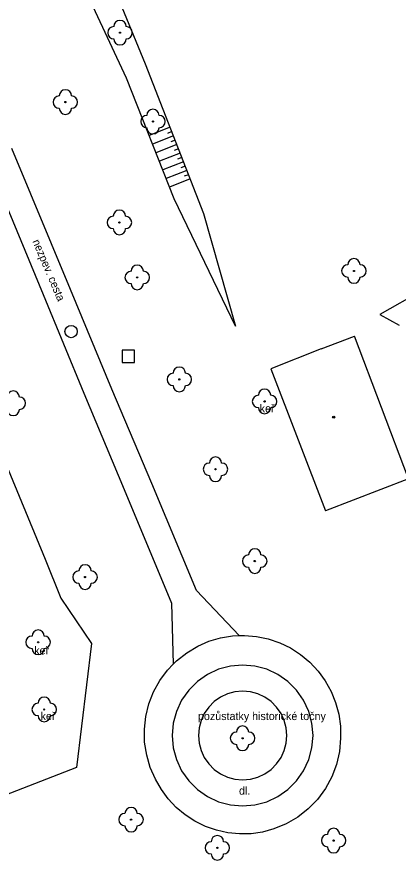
# Model space of a CAD drawing. Extents: x -600309 to -598967, y -1161267 to -1160292.
# Drawn here: x -599393.7 to -599362.7, y -1160593.1 to -1160524.6 of the extents above; entities that cross this region are included whole.
import ezdxf

# ---------------------------------------------------------------- set-up
doc = ezdxf.new("R2010")
doc.units = 0
for name, color, linetype in [('Level 11', 7, 'Continuous'), ('Level 14', 7, 'Continuous'), ('Level 15', 7, 'Continuous'), ('Level 22', 7, 'Continuous'), ('Level 26', 7, 'Continuous'), ('Level 27', 7, 'Continuous'), ('Level 39', 7, 'Continuous'), ('Level 40', 7, 'Continuous'), ('Level 42', 7, 'Continuous'), ('Level 5', 7, 'Continuous')]:
    doc.layers.add(name, color=color, linetype=linetype)

msp = doc.modelspace()

# ---------------------------------------------------------------- linework, layer by layer
at = {"layer": 'Level 11'}
for points in [[(-599389.29, -1160546.77), (-599394.08, -1160535.32)], [(-599395.83, -1160536.83), (-599391.51, -1160547.18)], [(-599385.93, -1160554.86), (-599389.29, -1160546.77)], [(-599391.51, -1160547.18), (-599388.21, -1160555.18)], [(-599382.7, -1160562.52), (-599385.93, -1160554.86)], [(-599388.21, -1160555.18), (-599384.93, -1160563.02)], [(-599379.06, -1160571.22), (-599382.7, -1160562.52)], [(-599384.93, -1160563.02), (-599381.09, -1160572.25)], [(-599379.06, -1160571.22), (-599375.59, -1160574.89)], [(-599381.09, -1160572.25), (-599380.95, -1160577.21)], [(-599369.5922, -1160583.003), (-599369.6791, -1160582.0094), (-599369.9373, -1160581.0459), (-599370.3588, -1160580.142), (-599370.9309, -1160579.3249), (-599371.6362, -1160578.6197), (-599372.4533, -1160578.0476), (-599373.3572, -1160577.626), (-599374.3207, -1160577.3679), (-599375.3143, -1160577.281), (-599376.3079, -1160577.3679), (-599377.2713, -1160577.6261), (-599378.1753, -1160578.0476), (-599378.9924, -1160578.6197), (-599379.6976, -1160579.325), (-599380.2697, -1160580.142), (-599380.6913, -1160581.046), (-599380.9494, -1160582.0094), (-599381.0363, -1160583.003), (-599380.9494, -1160583.9967), (-599380.6912, -1160584.9601), (-599380.2697, -1160585.8641), (-599379.6976, -1160586.6811), (-599378.9923, -1160587.3864), (-599378.1753, -1160587.9585), (-599377.2713, -1160588.38), (-599376.3079, -1160588.6382), (-599375.3142, -1160588.7251), (-599374.3206, -1160588.6382), (-599373.3572, -1160588.38), (-599372.4532, -1160587.9585), (-599371.6362, -1160587.3864), (-599370.9309, -1160586.6811), (-599370.3588, -1160585.864), (-599369.9373, -1160584.9601), (-599369.6791, -1160583.9966), (-599369.5922, -1160583.003)], [(-599371.7155, -1160583.003), (-599371.7702, -1160582.3781), (-599371.9325, -1160581.7722), (-599372.1977, -1160581.2036), (-599372.5575, -1160580.6898), (-599373.001, -1160580.2462), (-599373.5149, -1160579.8864), (-599374.0834, -1160579.6213), (-599374.6894, -1160579.4589), (-599375.3143, -1160579.4043), (-599375.9392, -1160579.4589), (-599376.5451, -1160579.6213), (-599377.1137, -1160579.8864), (-599377.6275, -1160580.2462), (-599378.0711, -1160580.6898), (-599378.4309, -1160581.2037), (-599378.696, -1160581.7722), (-599378.8584, -1160582.3781), (-599378.913, -1160583.003), (-599378.8584, -1160583.628), (-599378.696, -1160584.2339), (-599378.4309, -1160584.8024), (-599378.0711, -1160585.3163), (-599377.6275, -1160585.7599), (-599377.1136, -1160586.1197), (-599376.5451, -1160586.3848), (-599375.9392, -1160586.5471), (-599375.3142, -1160586.6018), (-599374.6893, -1160586.5471), (-599374.0834, -1160586.3847), (-599373.5149, -1160586.1196), (-599373.001, -1160585.7598), (-599372.5574, -1160585.3162), (-599372.1976, -1160584.8024), (-599371.9325, -1160584.2339), (-599371.7702, -1160583.6279), (-599371.7155, -1160583.003)]]:
    msp.add_lwpolyline(points, dxfattribs=at)
at = {"layer": 'Level 14'}
for points in [[(-599388.74, -1160515.04), (-599383.23, -1160528.42)], [(-599384.75, -1160529.59), (-599388.82, -1160520.87)], [(-599383.23, -1160528.42), (-599378.49, -1160540.58)], [(-599380.88, -1160539.39), (-599384.75, -1160529.59)], [(-599375.89, -1160549.74), (-599380.88, -1160539.39)], [(-599378.49, -1160540.58), (-599375.89, -1160549.74)], [(-599360.74, -1160546.85), (-599364.16, -1160548.81)], [(-599364.16, -1160548.81), (-599362.59, -1160549.66)], [(-599397.02, -1160555.03), (-599391.35, -1160568.68)], [(-599391.35, -1160568.68), (-599390.08, -1160571.85)], [(-599390.08, -1160571.85), (-599387.59, -1160575.53)], [(-599376.15, -1160574.91), (-599375.59, -1160574.89), (-599375.17, -1160574.87)], [(-599375.17, -1160574.87), (-599374.19, -1160574.95)], [(-599387.59, -1160575.53), (-599388.81, -1160585.6)], [(-599378.95, -1160575.74), (-599378.05, -1160575.35)], [(-599378.05, -1160575.35), (-599377.11, -1160575.07)], [(-599377.11, -1160575.07), (-599376.15, -1160574.91)], [(-599374.19, -1160574.95), (-599373.23, -1160575.15)], [(-599373.23, -1160575.15), (-599372.3, -1160575.47)], [(-599372.3, -1160575.47), (-599371.42, -1160575.89)], [(-599379.85, -1160576.28), (-599378.95, -1160575.74)], [(-599371.42, -1160575.89), (-599370.6, -1160576.42)], [(-599381.41, -1160577.69), (-599380.95, -1160577.21), (-599380.68, -1160576.93)], [(-599380.68, -1160576.93), (-599379.85, -1160576.28)], [(-599370.6, -1160576.42), (-599369.85, -1160577.05)], [(-599369.85, -1160577.05), (-599369.18, -1160577.77)], [(-599382.04, -1160578.53), (-599381.41, -1160577.69)], [(-599369.18, -1160577.77), (-599368.6, -1160578.56)], [(-599382.55, -1160579.45), (-599382.04, -1160578.53)], [(-599368.6, -1160578.56), (-599368.13, -1160579.42)], [(-599382.93, -1160580.43), (-599382.55, -1160579.45)], [(-599368.13, -1160579.42), (-599367.76, -1160580.32)], [(-599367.76, -1160580.32), (-599367.51, -1160581.27)], [(-599383.18, -1160581.45), (-599382.93, -1160580.43)], [(-599383.3, -1160582.5), (-599383.18, -1160581.45)], [(-599367.51, -1160581.27), (-599367.37, -1160582.24)], [(-599367.37, -1160582.24), (-599367.36, -1160583.22)], [(-599383.28, -1160583.55), (-599383.3, -1160582.5)], [(-599383.11, -1160584.59), (-599383.28, -1160583.55)], [(-599367.36, -1160583.22), (-599367.45, -1160584.3)], [(-599367.45, -1160584.3), (-599367.69, -1160585.36)], [(-599382.82, -1160585.6), (-599383.11, -1160584.59)], [(-599388.81, -1160585.6), (-599404.8, -1160591.81)], [(-599382.39, -1160586.56), (-599382.82, -1160585.6)], [(-599367.69, -1160585.36), (-599368.07, -1160586.37)], [(-599368.07, -1160586.37), (-599368.59, -1160587.32)], [(-599381.92, -1160587.39), (-599382.39, -1160586.56)], [(-599381.36, -1160588.15), (-599381.92, -1160587.39)], [(-599368.59, -1160587.32), (-599369.23, -1160588.2)], [(-599380.71, -1160588.84), (-599381.36, -1160588.15)], [(-599369.23, -1160588.2), (-599369.98, -1160588.97)], [(-599379.99, -1160589.45), (-599380.71, -1160588.84)], [(-599369.98, -1160588.97), (-599370.83, -1160589.64)], [(-599379.19, -1160589.97), (-599379.99, -1160589.45)], [(-599378.34, -1160590.39), (-599379.19, -1160589.97)], [(-599370.83, -1160589.64), (-599371.77, -1160590.19)], [(-599377.44, -1160590.7), (-599378.34, -1160590.39)], [(-599372.77, -1160590.6), (-599373.69, -1160590.85)], [(-599371.77, -1160590.19), (-599372.77, -1160590.6)], [(-599376.52, -1160590.91), (-599377.44, -1160590.7)], [(-599375.57, -1160591), (-599376.52, -1160590.91)], [(-599374.63, -1160590.98), (-599375.57, -1160591)], [(-599373.69, -1160590.85), (-599374.63, -1160590.98)]]:
    msp.add_lwpolyline(points, dxfattribs=at)
at = {"layer": 'Level 15'}
for points in [[(-599381.21, -1160533.59), (-599382.91, -1160534.25)], [(-599380.94, -1160534.29), (-599382.63, -1160534.95)], [(-599381.08, -1160533.94), (-599381.43, -1160534.08)], [(-599380.67, -1160534.99), (-599382.36, -1160535.65)], [(-599380.81, -1160534.64), (-599381.15, -1160534.78)], [(-599380.4, -1160535.69), (-599382.08, -1160536.35)], [(-599380.53, -1160535.34), (-599380.88, -1160535.48)], [(-599380.12, -1160536.39), (-599381.81, -1160537.04)], [(-599380.26, -1160536.04), (-599380.61, -1160536.17)], [(-599379.85, -1160537.09), (-599381.53, -1160537.74)], [(-599379.99, -1160536.74), (-599380.34, -1160536.87)], [(-599379.58, -1160537.78), (-599381.26, -1160538.44)], [(-599379.72, -1160537.44), (-599380.07, -1160537.57)]]:
    msp.add_lwpolyline(points, dxfattribs=at)
at = {"layer": 'Level 22'}
for centre in [(-599385.28, -1160525.9), (-599389.72, -1160531.54), (-599382.6, -1160533.12), (-599385.33, -1160541.32), (-599366.27, -1160545.26), (-599383.88, -1160545.78), (-599380.46, -1160554.07), (-599373.53, -1160555.86), (-599377.52, -1160561.37), (-599374.33, -1160568.83), (-599388.12, -1160570.13), (-599391.93, -1160575.43), (-599391.44, -1160580.89), (-599375.32, -1160583.23), (-599384.38, -1160589.84), (-599367.92, -1160591.54), (-599377.37, -1160592.13)]:
    msp.add_circle(centre, 0.05, dxfattribs=at)
for centre, start, end in [((-599385.78, -1160525.9), 90, 270), ((-599385.28, -1160525.4), 0, 180), ((-599384.78, -1160525.9), 270, 90), ((-599385.28, -1160526.4), 180, 0), ((-599390.22, -1160531.54), 90, 270), ((-599389.72, -1160531.04), 0, 180), ((-599389.22, -1160531.54), 270, 90), ((-599389.72, -1160532.04), 180, 0), ((-599382.6, -1160532.62), 0, 180), ((-599383.1, -1160533.12), 90, 270), ((-599382.1, -1160533.12), 270, 90), ((-599382.6, -1160533.62), 180, 0), ((-599385.33, -1160540.82), 0, 180), ((-599385.83, -1160541.32), 90, 270), ((-599384.83, -1160541.32), 270, 90), ((-599385.33, -1160541.82), 180, 0), ((-599366.27, -1160544.76), 0, 180), ((-599384.38, -1160545.78), 90, 270), ((-599383.88, -1160545.28), 0, 180), ((-599383.38, -1160545.78), 270, 90), ((-599366.77, -1160545.26), 90, 270), ((-599365.77, -1160545.26), 270, 90), ((-599366.27, -1160545.76), 180, 0), ((-599383.88, -1160546.28), 180, 0), ((-599380.96, -1160554.07), 90, 270), ((-599380.46, -1160553.57), 0, 180), ((-599379.96, -1160554.07), 270, 90), ((-599393.95, -1160555.51), 0, 180), ((-599380.46, -1160554.57), 180, 0), ((-599373.53, -1160555.36), 0, 180), ((-599393.45, -1160556.01), 270, 90), ((-599374.03, -1160555.86), 90, 270), ((-599373.03, -1160555.86), 270, 90), ((-599373.53, -1160556.36), 180, 0), ((-599393.95, -1160556.51), 180, 0), ((-599377.52, -1160560.87), 0, 180), ((-599378.02, -1160561.37), 90, 270), ((-599377.02, -1160561.37), 270, 90), ((-599377.52, -1160561.87), 180, 0), ((-599374.33, -1160568.33), 0, 180), ((-599374.83, -1160568.83), 90, 270), ((-599373.83, -1160568.83), 270, 90), ((-599388.12, -1160569.63), 0, 180), ((-599374.33, -1160569.33), 180, 0), ((-599388.62, -1160570.13), 90, 270), ((-599387.62, -1160570.13), 270, 90), ((-599388.12, -1160570.63), 180, 0), ((-599391.93, -1160574.93), 0, 180), ((-599392.43, -1160575.43), 90, 270), ((-599391.43, -1160575.43), 270, 90), ((-599391.93, -1160575.93), 180, 0), ((-599391.44, -1160580.39), 0, 180), ((-599391.94, -1160580.89), 90, 270), ((-599390.94, -1160580.89), 270, 90), ((-599391.44, -1160581.39), 180, 0), ((-599375.32, -1160582.73), 0, 180), ((-599375.82, -1160583.23), 90, 270), ((-599374.82, -1160583.23), 270, 90), ((-599375.32, -1160583.73), 180, 0), ((-599384.38, -1160589.34), 0, 180), ((-599384.88, -1160589.84), 90, 270), ((-599383.88, -1160589.84), 270, 90), ((-599384.38, -1160590.34), 180, 0), ((-599367.92, -1160591.04), 0, 180), ((-599377.37, -1160591.63), 0, 180), ((-599368.42, -1160591.54), 90, 270), ((-599367.42, -1160591.54), 270, 90), ((-599377.87, -1160592.13), 90, 270), ((-599376.87, -1160592.13), 270, 90), ((-599377.37, -1160592.63), 180, 0), ((-599367.92, -1160592.04), 180, 0)]:
    msp.add_arc(centre, 0.5, start, end, dxfattribs=at)
at = {"layer": 'Level 26'}
msp.add_lwpolyline([(-599385.11, -1160552.69), (-599384.11, -1160552.69), (-599384.11, -1160551.69), (-599385.11, -1160551.69)], close=True, dxfattribs=at)
at = {"layer": 'Level 27'}
msp.add_circle((-599389.25, -1160550.18), 0.5, dxfattribs=at)
at = {"layer": 'Level 39'}
for radius in [0.09, 0.0398]:
    msp.add_circle((-599367.9099, -1160557.14), radius, dxfattribs=at)
at = {"layer": 'Level 5'}
for points in [[(-599368.93, -1160551.6), (-599366.23, -1160550.55)], [(-599361.85, -1160562.15), (-599366.23, -1160550.55)], [(-599368.93, -1160551.6), (-599373.03, -1160553.2)], [(-599373.03, -1160553.2), (-599368.58, -1160564.76)], [(-599361.85, -1160562.15), (-599368.58, -1160564.76)]]:
    msp.add_lwpolyline(points, dxfattribs=at)

# ---------------------------------------------------------------- texts
at = {"layer": 'Level 40'}
msp.add_text('nezpev. cesta', height=0.65, rotation=293, dxfattribs=at).set_placement((-599392.41, -1160542.85))
msp.add_text('dl.', height=0.65, dxfattribs=at).set_placement((-599375.61, -1160587.81))
at = {"layer": 'Level 42'}
for s, p in [('keř', (-599373.93, -1160556.75)), ('keř', (-599392.25, -1160576.42)), ('keř', (-599391.73, -1160581.75)), ('pozůstatky historické točny', (-599378.94, -1160581.75))]:
    msp.add_text(s, height=0.65, dxfattribs=at).set_placement(p)

doc.saveas('drawing.dxf')
